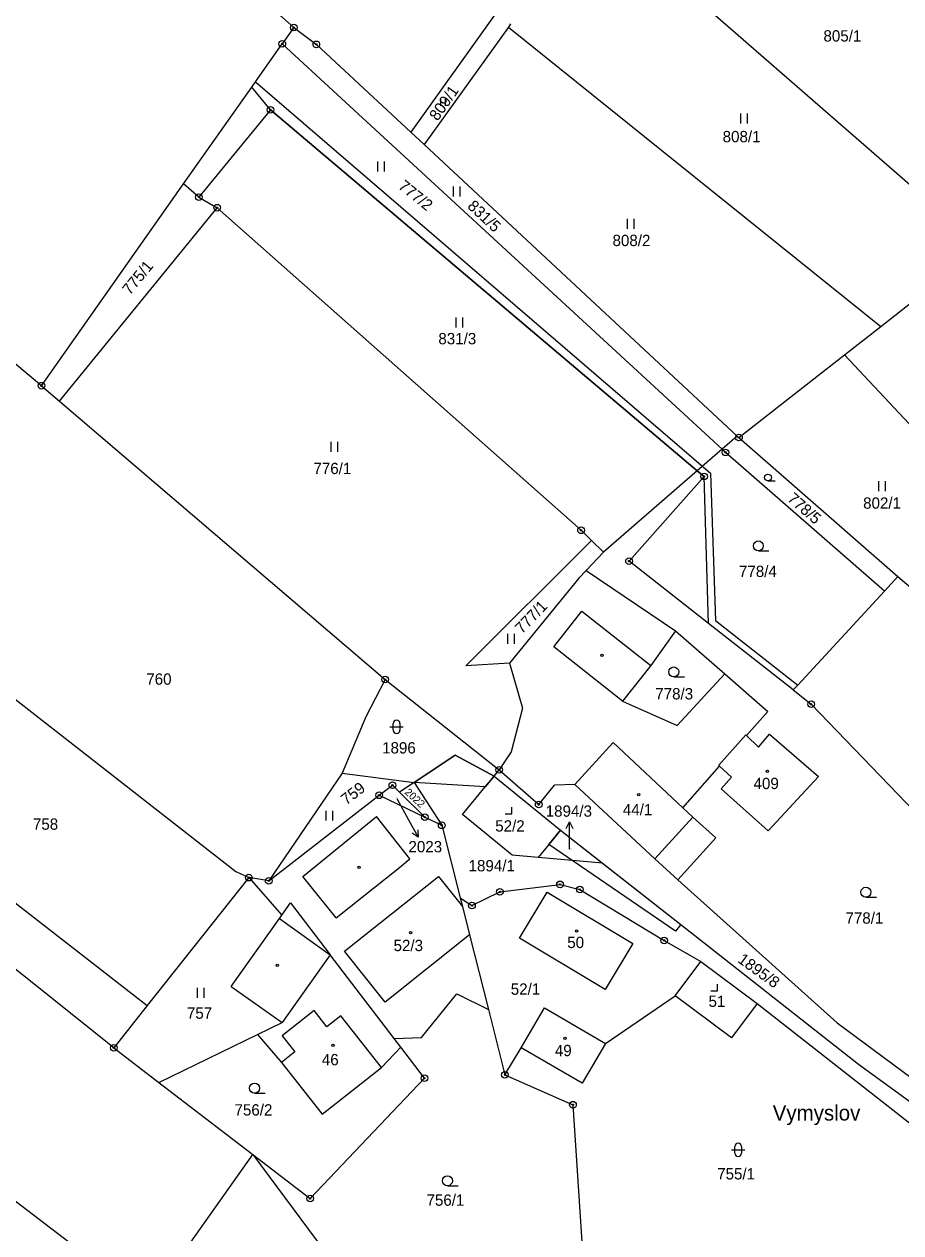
# Model space of a CAD drawing. Extents: x -445050 to -440454, y -1134563 to -1129741.
# Drawn here: x -441774.8 to -441643.1, y -1131618.1 to -1131436.6 of the extents above; entities that cross this region are included whole.
import ezdxf

# ---------------------------------------------------------------- set-up
doc = ezdxf.new("R2010")
doc.units = 0
for name, color, linetype in [('Vrstva 1', 7, 'Continuous'), ('Vrstva 15', 7, 'Continuous'), ('Vrstva 16', 7, 'Continuous'), ('Vrstva 18', 7, 'Continuous'), ('Vrstva 19', 7, 'Continuous'), ('Vrstva 24', 7, 'Continuous'), ('Vrstva 25', 7, 'Continuous'), ('Vrstva 3', 7, 'Continuous'), ('Vrstva 30', 7, 'Continuous'), ('Vrstva 37', 7, 'Continuous'), ('Vrstva 4', 7, 'Continuous'), ('Vrstva 6', 7, 'Continuous')]:
    doc.layers.add(name, color=color, linetype=linetype)

msp = doc.modelspace()

# ---------------------------------------------------------------- linework, layer by layer
at = {"layer": 'Vrstva 1'}
for p, q in [((-441701.48, -1131561.39), (-441708.94, -1131555.31)), ((-441712.08, -1131556.92), (-441709.32, -1131567.83)), ((-441696.01, -1131559.79), (-441697.6, -1131561.74)), ((-441697.6, -1131561.74), (-441701.48, -1131561.39)), ((-441687.92, -1131562.62), (-441697.6, -1131561.74)), ((-441703.33, -1131566.92), (-441694.31, -1131565.79)), ((-441694.31, -1131565.79), (-441691.34, -1131566.56)), ((-441709.32, -1131567.83), (-441707.53, -1131568.98)), ((-441709.32, -1131567.83), (-441708.98, -1131569.12)), ((-441707.53, -1131568.98), (-441703.33, -1131566.92)), ((-441691.34, -1131566.56), (-441678.65, -1131574.21)), ((-441678.65, -1131574.21), (-441673.17, -1131577.4)), ((-441649.48, -1131592.79), (-441640.84, -1131599.05))]:
    msp.add_line(p, q, dxfattribs=at)
for points in [[(-441787.78, -1131389.83), (-441734.3, -1131437.08)], [(-441734.3, -1131437.08), (-441736.02, -1131439.52)], [(-441734.3, -1131437.08), (-441730.91, -1131439.6)], [(-441740.03, -1131445.21), (-441736.02, -1131439.52)], [(-441736.02, -1131439.52), (-441669.96, -1131500.42)], [(-441730.91, -1131439.6), (-441716.72, -1131452.8)], [(-441750.84, -1131460.57), (-441740.61, -1131446.04)], [(-441740.61, -1131446.04), (-441740.03, -1131445.21)], [(-441737.8, -1131449.43), (-441748.55, -1131462.56)], [(-441737.8, -1131449.43), (-441673.69, -1131503.66)], [(-441716.72, -1131452.8), (-441714.71, -1131454.67)], [(-441714.71, -1131454.67), (-441667.68, -1131498.44)], [(-441772.2, -1131490.88), (-441750.84, -1131460.57)], [(-441748.55, -1131462.56), (-441750.84, -1131460.57)], [(-441748.55, -1131462.56), (-441745.81, -1131464.14)], [(-441769.49, -1131493.21), (-441745.81, -1131464.14)], [(-441745.81, -1131464.14), (-441691.15, -1131512.6)], [(-441772.2, -1131490.88), (-441776.22, -1131487.56)], [(-441772.2, -1131490.88), (-441769.49, -1131493.21)], [(-441769.49, -1131493.21), (-441720.58, -1131535.01)], [(-441667.68, -1131498.44), (-441669.96, -1131500.42)], [(-441667.68, -1131498.44), (-441667.43, -1131498.67)], [(-441667.43, -1131498.67), (-441643.55, -1131519.55)], [(-441669.96, -1131500.42), (-441673.69, -1131503.66)], [(-441669.96, -1131500.42), (-441669.44, -1131500.9)], [(-441645.58, -1131521.75), (-441669.44, -1131500.9)], [(-441673.69, -1131503.66), (-441687.77, -1131515.9)], [(-441673.69, -1131503.66), (-441672.67, -1131504.52)], [(-441683.94, -1131517.23), (-441672.67, -1131504.52)], [(-441691.15, -1131512.6), (-441689.59, -1131514.13)], [(-441708.46, -1131532.94), (-441689.59, -1131514.13)], [(-441689.59, -1131514.13), (-441687.77, -1131515.9)], [(-441690.4, -1131518.65), (-441687.77, -1131515.9)], [(-441691.5, -1131519.79), (-441690.4, -1131518.65)], [(-441690.4, -1131518.65), (-441676.95, -1131527.72)], [(-441672.01, -1131526.6), (-441683.94, -1131517.23)], [(-441691.5, -1131519.79), (-441701.89, -1131532.57)], [(-441643.55, -1131519.55), (-441645.58, -1131521.75)], [(-441643.55, -1131519.55), (-441622.56, -1131537.46)], [(-441645.58, -1131521.75), (-441658.59, -1131535.86)], [(-441676.95, -1131527.72), (-441680.68, -1131532.93)], [(-441676.95, -1131527.72), (-441669.56, -1131534.17)], [(-441659.28, -1131536.59), (-441672.01, -1131526.6)], [(-441701.89, -1131532.57), (-441708.46, -1131532.94)], [(-441701.89, -1131532.57), (-441699.96, -1131539.31)], [(-441680.68, -1131532.93), (-441684.92, -1131538.28)], [(-441720.58, -1131535.01), (-441723.47, -1131540.62)], [(-441720.58, -1131535.01), (-441703.44, -1131548.59)], [(-441676.73, -1131541.93), (-441669.56, -1131534.17)], [(-441669.56, -1131534.17), (-441663.11, -1131539.8)], [(-441658.59, -1131535.86), (-441659.28, -1131536.59)], [(-441659.28, -1131536.59), (-441656.6, -1131538.73)], [(-441684.92, -1131538.28), (-441676.73, -1131541.93)], [(-441656.6, -1131538.73), (-441626.79, -1131569.69)], [(-441723.47, -1131540.62), (-441727.03, -1131549.11)], [(-441699.96, -1131539.31), (-441701.63, -1131545.9)], [(-441666.31, -1131543.44), (-441663.11, -1131539.8)], [(-441670.46, -1131547.89), (-441666.42, -1131543.34)], [(-441666.42, -1131543.34), (-441666.31, -1131543.44)], [(-441666.31, -1131543.44), (-441664.52, -1131545.16)], [(-441664.52, -1131545.16), (-441662.83, -1131543.25)], [(-441662.83, -1131543.25), (-441655.5, -1131549.58)], [(-441701.63, -1131545.9), (-441703.44, -1131548.59)], [(-441761.33, -1131590.36), (-441816, -1131546.66)], [(-441710.05, -1131546.36), (-441716.23, -1131550.48)], [(-441704.21, -1131549.53), (-441710.05, -1131546.36)], [(-441675.84, -1131554.29), (-441670.33, -1131548.01)], [(-441670.33, -1131548.01), (-441670.46, -1131547.89)], [(-441668.56, -1131549.7), (-441670.33, -1131548.01)], [(-441727.03, -1131549.11), (-441738.06, -1131565.25)], [(-441727.03, -1131549.11), (-441716.23, -1131550.48)], [(-441705.54, -1131551.16), (-441704.21, -1131549.53)], [(-441704.21, -1131549.53), (-441703.44, -1131548.59)], [(-441704.21, -1131549.53), (-441694.26, -1131557.64)], [(-441703.44, -1131548.59), (-441697.51, -1131553.8)], [(-441670.12, -1131551.46), (-441668.56, -1131549.7)], [(-441655.5, -1131549.58), (-441663.05, -1131557.74)], [(-441721.48, -1131552.41), (-441719.49, -1131550.9)], [(-441719.49, -1131550.9), (-441718.43, -1131551.95)], [(-441716.23, -1131550.48), (-441718.43, -1131551.95)], [(-441716.23, -1131550.48), (-441712.08, -1131556.92)], [(-441708.94, -1131555.31), (-441705.54, -1131551.16)], [(-441697.51, -1131553.8), (-441695.13, -1131550.9)], [(-441692.07, -1131550.79), (-441695.13, -1131550.9)], [(-441680.05, -1131561.98), (-441692.07, -1131550.79)], [(-441663.05, -1131557.74), (-441670.12, -1131551.46)], [(-441738.06, -1131565.25), (-441721.48, -1131552.41)], [(-441721.48, -1131552.41), (-441714.62, -1131555.7)], [(-441718.43, -1131551.95), (-441714.62, -1131555.7)], [(-441675.84, -1131554.29), (-441674.34, -1131555.69)], [(-441714.62, -1131555.7), (-441712.08, -1131556.92)], [(-441674.34, -1131555.69), (-441670.9, -1131558.81)], [(-441694.26, -1131557.64), (-441696.01, -1131559.79)], [(-441694.26, -1131557.64), (-441687.92, -1131562.62)], [(-441670.9, -1131558.81), (-441676.61, -1131565.1)], [(-441676.61, -1131565.1), (-441680.05, -1131561.98)], [(-441687.92, -1131562.62), (-441676.17, -1131571.84)], [(-441741.06, -1131564.78), (-441756.3, -1131584.01)], [(-441741.06, -1131564.78), (-441736.1, -1131570.44)], [(-441738.06, -1131565.25), (-441741.06, -1131564.78)], [(-441676.61, -1131565.1), (-441652.68, -1131586.57)], [(-441700.39, -1131573.86), (-441696.26, -1131566.96)], [(-441696.26, -1131566.96), (-441683.37, -1131574.67)], [(-441736.1, -1131570.44), (-441734.77, -1131568.56)], [(-441734.77, -1131568.56), (-441728.83, -1131576.36)], [(-441708.98, -1131569.12), (-441707.89, -1131573.39)], [(-441743.69, -1131581.13), (-441736.44, -1131570.91)], [(-441736.44, -1131570.91), (-441736.1, -1131570.44)], [(-441707.89, -1131573.39), (-441705.07, -1131584.58)], [(-441676.17, -1131571.84), (-441649.48, -1131592.79)], [(-441687.51, -1131581.58), (-441700.39, -1131573.86)], [(-441683.37, -1131574.67), (-441687.51, -1131581.58)], [(-441719.23, -1131588.93), (-441728.83, -1131576.36)], [(-441677.01, -1131582.55), (-441673.17, -1131577.4)], [(-441673.17, -1131577.4), (-441664.72, -1131583.7)], [(-441743.69, -1131581.13), (-441736.06, -1131586.54)], [(-441715.13, -1131588.82), (-441709.82, -1131582.25)], [(-441709.82, -1131582.25), (-441705.07, -1131584.58)], [(-441687.5, -1131589.68), (-441677.01, -1131582.55)], [(-441668.56, -1131588.85), (-441677.01, -1131582.55)], [(-441756.3, -1131584.01), (-441761.33, -1131590.36)], [(-441700.14, -1131590.34), (-441696.66, -1131584.35)], [(-441696.66, -1131584.35), (-441687.5, -1131589.68)], [(-441664.72, -1131583.7), (-441668.56, -1131588.85)], [(-441664.72, -1131583.7), (-441635.74, -1131606.37)], [(-441705.07, -1131584.58), (-441702.59, -1131594.4)], [(-441739.73, -1131588.33), (-441736.06, -1131586.54)], [(-441652.68, -1131586.57), (-441638.78, -1131596.89)], [(-441754.58, -1131595.54), (-441739.73, -1131588.33)], [(-441739.73, -1131588.33), (-441736.16, -1131592.57)], [(-441719.23, -1131588.93), (-441715.13, -1131588.82)], [(-441718.23, -1131590.24), (-441719.23, -1131588.93)], [(-441687.5, -1131589.68), (-441690.98, -1131595.67)], [(-441761.33, -1131590.36), (-441754.58, -1131595.54)], [(-441721.13, -1131593.28), (-441718.23, -1131590.24)], [(-441714.66, -1131594.91), (-441718.23, -1131590.24)], [(-441702.59, -1131594.4), (-441700.14, -1131590.34)], [(-441690.98, -1131595.67), (-441700.14, -1131590.34)], [(-441736.16, -1131592.57), (-441730.04, -1131600.32)], [(-441730.04, -1131600.32), (-441721.13, -1131593.28)], [(-441731.85, -1131612.99), (-441714.66, -1131594.91)], [(-441702.59, -1131594.4), (-441692.36, -1131598.89)], [(-441754.58, -1131595.54), (-441740.47, -1131606.37)], [(-441692.36, -1131598.89), (-441690.02, -1131634.75)], [(-441784.51, -1131606.95), (-441756.19, -1131628.61)], [(-441756.19, -1131628.61), (-441740.47, -1131606.37)], [(-441740.47, -1131606.37), (-441731.85, -1131612.99)], [(-441740.47, -1131606.37), (-441718.84, -1131635.49)]]:
    msp.add_lwpolyline(points, dxfattribs=at)
at = {"layer": 'Vrstva 16'}
for p, q in [((-441717.06, -1131556.09), (-441715.62, -1131558.72)), ((-441692.87, -1131559.38), (-441692.87, -1131556.38))]:
    msp.add_line(p, q, dxfattribs=at)
for points in [[(-441718.82, -1131552.88), (-441717.06, -1131556.09)], [(-441693.37, -1131557.38), (-441692.87, -1131556.38), (-441692.37, -1131557.38)], [(-441715.66, -1131557.6), (-441715.62, -1131558.72), (-441716.54, -1131558.08)], [(-441692.87, -1131560.52), (-441692.87, -1131559.38)]]:
    msp.add_lwpolyline(points, dxfattribs=at)
at = {"layer": 'Vrstva 24'}
for centre, radius in [((-441734.3, -1131437.08), 0.5), ((-441734.3, -1131437.08), 0.1), ((-441736.02, -1131439.52), 0.5), ((-441730.91, -1131439.6), 0.5), ((-441736.02, -1131439.52), 0.1), ((-441730.91, -1131439.6), 0.1), ((-441737.8, -1131449.43), 0.5), ((-441737.8, -1131449.43), 0.1), ((-441748.55, -1131462.56), 0.5), ((-441748.55, -1131462.56), 0.1), ((-441745.81, -1131464.14), 0.5), ((-441745.81, -1131464.14), 0.1), ((-441772.2, -1131490.88), 0.5), ((-441772.2, -1131490.88), 0.1), ((-441667.43, -1131498.67), 0.5), ((-441667.43, -1131498.67), 0.1), ((-441669.44, -1131500.9), 0.5), ((-441669.44, -1131500.9), 0.1), ((-441672.67, -1131504.52), 0.5), ((-441672.67, -1131504.52), 0.1), ((-441691.15, -1131512.6), 0.5), ((-441691.15, -1131512.6), 0.1), ((-441683.94, -1131517.23), 0.5), ((-441683.94, -1131517.23), 0.1), ((-441720.58, -1131535.01), 0.5), ((-441720.58, -1131535.01), 0.1), ((-441656.6, -1131538.73), 0.5), ((-441656.6, -1131538.73), 0.1), ((-441703.44, -1131548.59), 0.5), ((-441703.44, -1131548.59), 0.1), ((-441719.49, -1131550.9), 0.5), ((-441719.49, -1131550.9), 0.1), ((-441721.48, -1131552.41), 0.5), ((-441721.48, -1131552.41), 0.1), ((-441697.51, -1131553.8), 0.5), ((-441714.62, -1131555.7), 0.5), ((-441697.51, -1131553.8), 0.1), ((-441714.62, -1131555.7), 0.1), ((-441712.08, -1131556.92), 0.5), ((-441712.08, -1131556.92), 0.1), ((-441741.06, -1131564.78), 0.5), ((-441741.06, -1131564.78), 0.1), ((-441738.06, -1131565.25), 0.5), ((-441738.06, -1131565.25), 0.1), ((-441694.31, -1131565.79), 0.5), ((-441694.31, -1131565.79), 0.1), ((-441691.34, -1131566.56), 0.5), ((-441703.33, -1131566.92), 0.5), ((-441703.33, -1131566.92), 0.1), ((-441691.34, -1131566.56), 0.1), ((-441707.53, -1131568.98), 0.5), ((-441707.53, -1131568.98), 0.1), ((-441678.65, -1131574.21), 0.5), ((-441678.65, -1131574.21), 0.1), ((-441761.33, -1131590.36), 0.5), ((-441761.33, -1131590.36), 0.1), ((-441714.66, -1131594.91), 0.5), ((-441714.66, -1131594.91), 0.1), ((-441702.59, -1131594.4), 0.5), ((-441702.59, -1131594.4), 0.1), ((-441692.36, -1131598.89), 0.5), ((-441692.36, -1131598.89), 0.1), ((-441731.85, -1131612.99), 0.5), ((-441731.85, -1131612.99), 0.1)]:
    msp.add_circle(centre, radius, dxfattribs=at)
at = {"layer": 'Vrstva 25'}
for p, q in [((-441712.2, -1131448.85), (-441712.2, -1131447.84)), ((-441711.53, -1131448.85), (-441711.53, -1131447.84)), ((-441667.14, -1131451.47), (-441667.14, -1131449.97)), ((-441666.14, -1131451.47), (-441666.14, -1131449.97)), ((-441721.69, -1131458.71), (-441721.69, -1131457.21)), ((-441720.69, -1131458.71), (-441720.69, -1131457.21)), ((-441710.32, -1131462.44), (-441710.32, -1131460.94)), ((-441709.32, -1131462.44), (-441709.32, -1131460.94)), ((-441684.19, -1131467.3), (-441684.19, -1131465.8)), ((-441683.19, -1131467.3), (-441683.19, -1131465.8)), ((-441709.92, -1131482.13), (-441709.92, -1131480.63)), ((-441708.92, -1131482.13), (-441708.92, -1131480.63)), ((-441728.68, -1131500.83), (-441728.68, -1131499.33)), ((-441727.68, -1131500.83), (-441727.68, -1131499.33)), ((-441663.07, -1131505.17), (-441662, -1131505.17)), ((-441646.41, -1131506.73), (-441646.41, -1131505.23)), ((-441645.41, -1131506.73), (-441645.41, -1131505.23)), ((-441664.52, -1131515.7), (-441662.92, -1131515.7)), ((-441702.13, -1131529.67), (-441702.13, -1131528.17)), ((-441701.13, -1131529.67), (-441701.13, -1131528.17)), ((-441677.22, -1131534.63), (-441675.62, -1131534.63)), ((-441719.85, -1131542.14), (-441717.85, -1131542.14)), ((-441719.35, -1131542.64), (-441719.35, -1131541.64)), ((-441718.35, -1131541.64), (-441718.35, -1131542.64)), ((-441729.44, -1131556.22), (-441729.44, -1131554.72)), ((-441728.44, -1131556.22), (-441728.44, -1131554.72)), ((-441648.36, -1131567.72), (-441646.76, -1131567.72)), ((-441748.76, -1131582.83), (-441748.76, -1131581.33)), ((-441747.76, -1131582.83), (-441747.76, -1131581.33)), ((-441740.19, -1131597.16), (-441738.59, -1131597.16)), ((-441668.56, -1131605.66), (-441666.56, -1131605.66)), ((-441668.06, -1131606.16), (-441668.06, -1131605.16)), ((-441667.06, -1131605.16), (-441667.06, -1131606.16)), ((-441711.22, -1131611.07), (-441709.62, -1131611.07))]:
    msp.add_line(p, q, dxfattribs=at)
for points in [[(-441702.53, -1131555.2), (-441701.53, -1131555.2), (-441701.53, -1131554.2)], [(-441671.66, -1131581.79), (-441670.66, -1131581.79), (-441670.66, -1131580.79)]]:
    msp.add_lwpolyline(points, dxfattribs=at)
for centre, radius in [((-441663.07, -1131504.67), 0.503), ((-441664.52, -1131514.95), 0.75), ((-441687.98, -1131531.37), 0.175), ((-441677.22, -1131533.88), 0.75), ((-441663.16, -1131548.83), 0.175), ((-441682.49, -1131552.3), 0.175), ((-441724.49, -1131563.22), 0.175), ((-441648.36, -1131566.97), 0.75), ((-441716.75, -1131573.04), 0.175), ((-441691.82, -1131572.79), 0.175), ((-441736.77, -1131577.94), 0.175), ((-441728.43, -1131589.96), 0.175), ((-441693.56, -1131588.92), 0.175), ((-441740.19, -1131596.41), 0.75), ((-441711.22, -1131610.32), 0.75)]:
    msp.add_circle(centre, radius, dxfattribs=at)
for centre, start, end in [((-441718.85, -1131541.64), 0, 180), ((-441718.85, -1131542.64), 180, 0), ((-441667.56, -1131605.16), 0, 180), ((-441667.56, -1131606.16), 180, 0)]:
    msp.add_arc(centre, 0.5, start, end, dxfattribs=at)
at = {"layer": 'Vrstva 3'}
for points in [[(-441670.46, -1131547.89), (-441666.42, -1131543.34)], [(-441666.42, -1131543.34), (-441666.31, -1131543.44)], [(-441666.31, -1131543.44), (-441664.52, -1131545.16)], [(-441664.52, -1131545.16), (-441662.83, -1131543.25)], [(-441662.83, -1131543.25), (-441655.5, -1131549.58)], [(-441692.07, -1131550.79), (-441686.35, -1131544.48)], [(-441686.35, -1131544.48), (-441675.84, -1131554.29)], [(-441670.33, -1131548.01), (-441670.46, -1131547.89)], [(-441668.56, -1131549.7), (-441670.33, -1131548.01)], [(-441670.12, -1131551.46), (-441668.56, -1131549.7)], [(-441655.5, -1131549.58), (-441663.05, -1131557.74)], [(-441680.05, -1131561.98), (-441692.07, -1131550.79)], [(-441663.05, -1131557.74), (-441670.12, -1131551.46)], [(-441675.84, -1131554.29), (-441674.34, -1131555.69)], [(-441674.34, -1131555.69), (-441680.05, -1131561.98)], [(-441726.67, -1131575.85), (-441712.58, -1131564.6)], [(-441712.58, -1131564.6), (-441708.98, -1131569.12)], [(-441700.39, -1131573.86), (-441696.26, -1131566.96)], [(-441696.26, -1131566.96), (-441683.37, -1131574.67)], [(-441708.98, -1131569.12), (-441707.89, -1131573.39)], [(-441707.89, -1131573.39), (-441720.56, -1131583.5)], [(-441687.51, -1131581.58), (-441700.39, -1131573.86)], [(-441683.37, -1131574.67), (-441687.51, -1131581.58)], [(-441720.56, -1131583.5), (-441726.67, -1131575.85)], [(-441700.14, -1131590.34), (-441696.66, -1131584.35)], [(-441696.66, -1131584.35), (-441687.5, -1131589.68)], [(-441731.26, -1131584.73), (-441736.05, -1131588.52)], [(-441729.33, -1131587.17), (-441731.26, -1131584.73)], [(-441727.25, -1131585.53), (-441729.33, -1131587.17)], [(-441721.13, -1131593.28), (-441727.25, -1131585.53)], [(-441736.05, -1131588.52), (-441734.13, -1131590.96)], [(-441687.5, -1131589.68), (-441690.98, -1131595.67)], [(-441734.13, -1131590.96), (-441736.16, -1131592.57)], [(-441690.98, -1131595.67), (-441700.14, -1131590.34)], [(-441736.16, -1131592.57), (-441730.04, -1131600.32)], [(-441730.04, -1131600.32), (-441721.13, -1131593.28)]]:
    msp.add_lwpolyline(points, dxfattribs=at)
at = {"layer": 'Vrstva 30'}
for points in [[(-441737.8, -1131449.43), (-441740.61, -1131446.04), (-441740.03, -1131445.21), (-441671.7, -1131504.04), (-441670.95, -1131526.16), (-441658.59, -1131535.86), (-441659.28, -1131536.59), (-441672.01, -1131526.6), (-441672.67, -1131504.52), (-441673.69, -1131503.66), (-441737.8, -1131449.43)], [(-441716.23, -1131550.48), (-441710.05, -1131546.36), (-441704.21, -1131549.53), (-441705.54, -1131551.16), (-441716.23, -1131550.48)], [(-441696.01, -1131559.79), (-441694.26, -1131557.64), (-441676.17, -1131571.84), (-441676.96, -1131572.83), (-441696.01, -1131559.79)]]:
    msp.add_lwpolyline(points, dxfattribs=at)
at = {"layer": 'Vrstva 37'}
for centre in [(-441663.16, -1131548.83), (-441682.49, -1131552.3), (-441716.75, -1131573.04), (-441691.82, -1131572.79), (-441728.43, -1131589.96), (-441693.56, -1131588.92)]:
    msp.add_circle(centre, 0.175, dxfattribs=at)
at = {"layer": 'Vrstva 4'}
for points in [[(-441695.25, -1131530.1), (-441691.01, -1131524.75)], [(-441691.01, -1131524.75), (-441680.68, -1131532.93)], [(-441684.92, -1131538.28), (-441695.25, -1131530.1)], [(-441692.07, -1131550.79), (-441686.35, -1131544.48)], [(-441686.35, -1131544.48), (-441675.84, -1131554.29)], [(-441732.93, -1131564.59), (-441721.89, -1131555.62)], [(-441716.85, -1131561.98), (-441721.89, -1131555.62)], [(-441674.34, -1131555.69), (-441680.05, -1131561.98)], [(-441718.44, -1131563.25), (-441716.85, -1131561.98)], [(-441727.94, -1131570.84), (-441718.44, -1131563.25)], [(-441727.94, -1131570.84), (-441732.93, -1131564.59)], [(-441726.67, -1131575.85), (-441712.58, -1131564.6)], [(-441712.58, -1131564.6), (-441708.98, -1131569.12)], [(-441736.44, -1131570.91), (-441728.83, -1131576.36)], [(-441707.89, -1131573.39), (-441720.56, -1131583.5)], [(-441728.83, -1131576.36), (-441736.06, -1131586.54)], [(-441720.56, -1131583.5), (-441726.67, -1131575.85)], [(-441731.26, -1131584.73), (-441736.05, -1131588.52)], [(-441729.33, -1131587.17), (-441731.26, -1131584.73)], [(-441727.25, -1131585.53), (-441729.33, -1131587.17)], [(-441721.13, -1131593.28), (-441727.25, -1131585.53)], [(-441736.05, -1131588.52), (-441734.13, -1131590.96)], [(-441734.13, -1131590.96), (-441736.16, -1131592.57)]]:
    msp.add_lwpolyline(points, dxfattribs=at)
at = {"layer": 'Vrstva 6'}
for points in [[(-441689.14, -1131419.41), (-441634.8, -1131466.7)], [(-441703.81, -1131434.7), (-441716.72, -1131452.8)], [(-441702.06, -1131437), (-441714.71, -1131454.67)], [(-441701.73, -1131436.53), (-441702.06, -1131437)], [(-441702.06, -1131437), (-441646.13, -1131481.98)], [(-441646.13, -1131481.98), (-441640.98, -1131477.94)], [(-441651.59, -1131486.26), (-441646.13, -1131481.98)], [(-441667.43, -1131498.67), (-441651.59, -1131486.26)], [(-441651.59, -1131486.26), (-441611.89, -1131528.59)], [(-441794.29, -1131523.86), (-441743.02, -1131563.85)], [(-441808.27, -1131543.57), (-441756.3, -1131584.01)], [(-441743.02, -1131563.85), (-441741.06, -1131564.78)]]:
    msp.add_lwpolyline(points, dxfattribs=at)

# ---------------------------------------------------------------- texts
at = {"layer": 'Vrstva 15'}
msp.add_text('Vymyslov', height=2.3, dxfattribs=at).set_placement((-441662.36, -1131601.27))
at = {"layer": 'Vrstva 16'}
for s, p in [('1894/3', (-441696.46, -1131555.63)), ('2023', (-441717.07, -1131560.98)), ('1894/1', (-441708.04, -1131563.84))]:
    msp.add_text(s, height=1.7, dxfattribs=at).set_placement(p)
at = {"layer": 'Vrstva 18'}
for s, height, p in [('805/1', 1.7, (-441654.74, -1131439.18)), ('808/1', 1.7, (-441669.88, -1131454.31)), ('808/2', 1.7, (-441686.42, -1131469.91)), ('831/3', 1.7, (-441712.58, -1131484.66)), ('776/1', 1.7, (-441731.35, -1131504.16)), ('802/1', 1.7, (-441648.78, -1131509.36)), ('778/4', 1.7, (-441667.43, -1131519.62)), ('760', 1.7, (-441756.45, -1131535.8)), ('778/3', 1.7, (-441680, -1131538.01)), ('1896', 1.7, (-441721.03, -1131546.13)), ('2023', 0.1, (-441718.97, -1131552.88)), ('758', 1.7, (-441773.48, -1131557.59)), ('1894/3', 0.1, (-441692.87, -1131560.52)), ('778/1', 1.7, (-441651.43, -1131571.7)), ('757', 1.7, (-441750.35, -1131585.98)), ('756/2', 1.7, (-441743.2, -1131600.52)), ('755/1', 1.7, (-441670.7, -1131610.12)), ('756/1', 1.7, (-441714.36, -1131614.07))]:
    msp.add_text(s, height=height, dxfattribs=at).set_placement(p)
for s, height, rotation, p in [('809/1', 1.7, 54.8289, (-441712.7, -1131451.21)), ('777/2', 1.7, 320.9742, (-441718.72, -1131461.14)), ('831/5', 1.7, 317.0223, (-441708.33, -1131464.07)), ('775/1', 1.7, 50.4819, (-441758.91, -1131477.36)), ('778/5', 1.7, 318.7638, (-441660.29, -1131508.06)), ('777/1', 1.7, 46.2519, (-441700.01, -1131528.26)), ('759', 1.7, 37.6506, (-441726.4, -1131553.96)), ('2022', 1.14, 317.394, (-441717.74, -1131552.08)), ('1895/8', 1.7, 324.0857, (-441667.74, -1131577.39))]:
    msp.add_text(s, height=height, rotation=rotation, dxfattribs=at).set_placement(p)
at = {"layer": 'Vrstva 19'}
for s, p in [('409', (-441665.24, -1131551.48)), ('44/1', (-441684.87, -1131555.41)), ('52/2', (-441704.04, -1131557.86)), ('52/3', (-441719.31, -1131575.82)), ('50', (-441693.22, -1131575.36)), ('52/1', (-441701.71, -1131582.37)), ('51', (-441672, -1131584.2)), ('46', (-441730.08, -1131592.97)), ('49', (-441695.08, -1131591.6))]:
    msp.add_text(s, height=1.7, dxfattribs=at).set_placement(p)

doc.saveas('drawing.dxf')
